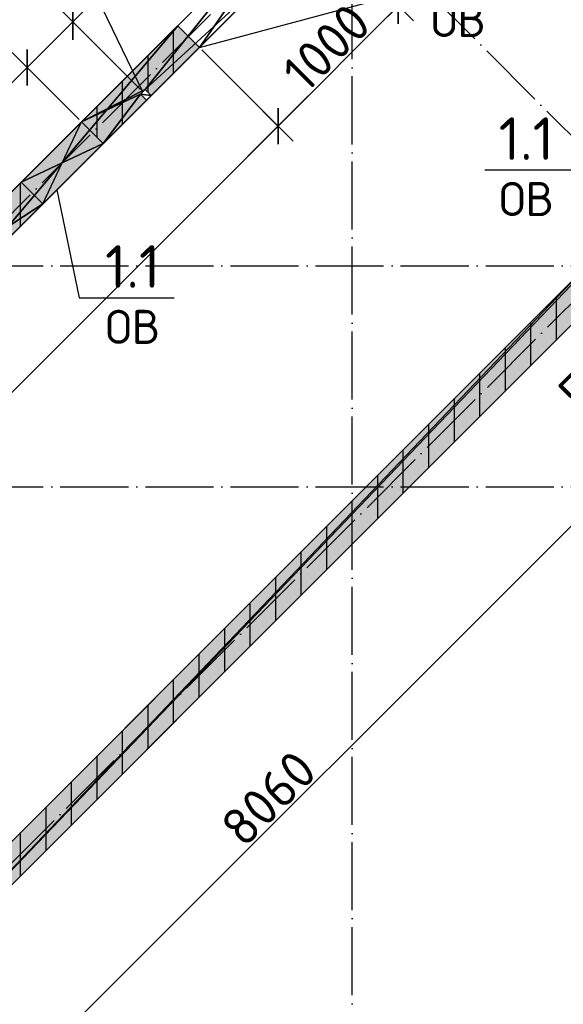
# Model space of a CAD drawing. Header units: millimetres. Extents: x 40580 to 559114, y -343730 to 81020.
# Tile 315 of 656: x 357478 to 360673, y -75956 to -70169. Entities that reach past the tile are written whole.
import ezdxf
from ezdxf.enums import TextEntityAlignment as Align

# ---------------------------------------------------------------- set-up
doc = ezdxf.new("R2010")
doc.units = ezdxf.units.MM
doc.linetypes.add('______11', pattern=[500, 400, -50, 0, -50])
doc.linetypes.add('______5', pattern=[1100, 800, -100, 100, -100])
for name, color, linetype in [('____________', 7, 'Continuous'), ('____________2D________', 7, 'Continuous'), ('_________________1_', 7, 'Continuous'), ('___________________', 253, '______5'), ('______________________', 7, 'Continuous'), ('_________________________0', 7, 'Continuous')]:
    doc.layers.add(name, color=color, linetype=linetype)
doc.styles.add('ISOCPEUR', font='isocpeur.ttf')

# ---------------------------------------------------------------- blocks, each defined once
blk = doc.blocks.new('ALL_ML_STRICH')
at = {"color": 0, "linetype": 'ByBlock', "lineweight": -2}
for p, q in [((0, -0.5), (0, 0.5)), ((-0.3, -0.3), (0.3, 0.3)), ((-1, 0), (0.5, 0))]:
    blk.add_line(p, q, dxfattribs=at)

msp = doc.modelspace()

# ---------------------------------------------------------------- hatches: boundary and pattern name
at = {"layer": '____________', "linetype": 'Continuous'}
h = msp.add_hatch(color=9, dxfattribs=at)
h.paths.add_polyline_path([(357006.8, -71858.7), (357614.9, -71250.6), (357487.7, -71123.3), (356879.6, -71731.4)])
h.paths.add_polyline_path([(358534.2, -70331.4), (358406.9, -70204.1), (357841.2, -70769.8), (357968.5, -70897.1), (358078.1, -70787.5), (358223.1, -70642.5), (358187.7, -70607.1), (358216, -70578.9), (358251.3, -70614.2)])
h.paths.add_polyline_path([(360316.1, -68549.5), (360669.6, -68195.9), (360542.4, -68068.6), (360188.8, -68422.2)])
h.paths.add_polyline_path([(360012, -68599), (359312, -69299), (359439.3, -69426.3), (359566.6, -69299), (359531.2, -69263.6), (359559.5, -69235.4), (359594.8, -69270.7), (360139.3, -68726.2)])
msp.add_hatch(color=9, dxfattribs=at).paths.add_polyline_path([(360796.9, -71632.5), (355394.6, -77034.7), (355521.9, -77162), (360924.2, -71759.7)])

# ---------------------------------------------------------------- linework, layer by layer
at = {"layer": '____________', "color": 7, "linetype": 'Continuous'}
msp.add_line((358534.2, -70331.4), (359500.1, -70072.6), dxfattribs=at)
at = {"layer": '____________', "color": 253, "linetype": '______5'}
for p, q in [((358233.2, -70596), (358233.2, -70377.8)), ((357933.2, -70861.7), (357933.2, -70677.8)), ((360633.2, -72050.8), (360633.2, -71796.2)), ((360333.2, -72350.8), (360333.2, -72096.2)), ((360033.2, -72650.8), (360033.2, -72396.2)), ((359733.2, -72950.8), (359733.2, -72696.2)), ((359433.2, -73250.8), (359433.2, -72996.2)), ((359133.2, -73550.8), (359133.2, -73296.2)), ((358833.2, -73850.8), (358833.2, -73596.2)), ((358533.2, -74150.8), (358533.2, -73896.2)), ((358233.2, -74450.8), (358233.2, -74196.2)), ((357933.2, -74750.8), (357933.2, -74496.2)), ((357633.2, -75050.8), (357633.2, -74796.2))]:
    msp.add_line(p, q, dxfattribs=at)
at = {"layer": '____________', "color": 253, "linetype": '______11'}
for p, q in [((360483.2, -72200.8), (360483.2, -71946.2)), ((360183.2, -72500.8), (360183.2, -72246.2)), ((359883.2, -72800.8), (359883.2, -72546.2)), ((359583.2, -73100.8), (359583.2, -72846.2)), ((359283.2, -73400.8), (359283.2, -73146.2)), ((358983.2, -73700.8), (358983.2, -73446.2)), ((358683.2, -74000.8), (358683.2, -73746.2)), ((358383.2, -74300.8), (358383.2, -74046.2)), ((358083.2, -74600.8), (358083.2, -74346.2)), ((357783.2, -74900.8), (357783.2, -74646.2)), ((357483.2, -75200.8), (357483.2, -74946.2))]:
    msp.add_line(p, q, dxfattribs=at)
for points in [[(358383.2, -70482.4), (358383.2, -70482.4), (358383.2, -70482.4), (358383.2, -70227.8)], [(358083.2, -70782.4), (358083.2, -70782.4), (358083.2, -70527.8)], [(357483.2, -71382.4), (357483.2, -71382.4), (357483.2, -71382.4), (357483.2, -71127.8)]]:
    msp.add_lwpolyline(points, dxfattribs=at)
at = {"layer": '____________', "color": 253, "linetype": '______5'}
msp.add_lwpolyline([(358533.2, -70332.4), (358533.2, -70332.4), (358533.2, -70332.4), (358533.2, -70330.3)], dxfattribs=at)
at = {"layer": '____________2D________', "color": 7, "linetype": 'Continuous'}
msp.add_line((358201.8, -70593), (357808, -69775.4), dxfattribs=at)
at = {"layer": '_________________1_', "color": 212, "linetype": 'Continuous'}
for p, q in [((357487.7, -71123.3), (357841.2, -70769.8)), ((357614.9, -71250.6), (357841.2, -70769.8)), ((357841.2, -70769.8), (357968.5, -70897.1)), ((357487.7, -71123.3), (357968.5, -70897.1)), ((357968.5, -70897.1), (357614.9, -71250.6)), ((357614.9, -71250.6), (357487.7, -71123.3))]:
    msp.add_line(p, q, dxfattribs=at)
at = {"layer": '_________________1_', "color": 6, "linetype": 'Continuous'}
for points in [[(357841.2, -71024.3), (357614.9, -70996.1), (357841.2, -70769.8)], [(357841.2, -71024.3), (357841.2, -70769.8), (357968.5, -70897.1)], [(357614.9, -71250.6), (357487.7, -71123.3), (357614.9, -70996.1)], [(357614.9, -71250.6), (357614.9, -70996.1), (357841.2, -71024.3)]]:
    msp.add_solid(points, dxfattribs=at)
at = {"layer": '___________________', "color": 253, "linetype": '______11'}
for p, q in [((362628.3, -72756.8), (355606.8, -65735.2)), ((344526.4, -84211.9), (362911.2, -65827.1)), ((359433.2, -89405.1), (359433.2, -66185.1)), ((346435.6, -86121.1), (364820.4, -67736.3)), ((338213.2, -71615.1), (367033.2, -71615.1)), ((338213.2, -72915.1), (367033.2, -72915.1))]:
    msp.add_line(p, q, dxfattribs=at)
at = {"layer": '______________________', "color": 7, "linetype": 'Continuous'}
for p, q in [((358638.8, -69332.9), (357790.3, -70181.4)), ((358996.7, -70793.9), (359703.8, -70086.8)), ((357790.3, -70181.4), (357521.6, -70450.1)), ((357521.6, -70450.1), (357168, -70803.7)), ((355439.9, -74350.6), (358996.7, -70793.9)), ((356168.3, -77695.2), (361867.5, -71996))]:
    msp.add_line(p, q, dxfattribs=at)
at = {"layer": '______________________', "color": 253, "linetype": 'Continuous'}
for p, q in [((358187.7, -70578.9), (357790.3, -70181.4)), ((358187.7, -70578.9), (357790.3, -70181.4)), ((358548.3, -70345.5), (358996.7, -70793.9)), ((358548.3, -70345.5), (358996.7, -70793.9)), ((357827.1, -70755.6), (357521.6, -70450.1)), ((357827.1, -70755.6), (357521.6, -70450.1))]:
    msp.add_line(p, q, dxfattribs=at)
at = {"layer": '_________________________0', "color": 7, "linetype": 'Continuous'}
for p, q in [((360771.3, -71052.8), (360211.3, -71052.8)), ((357696.3, -71169.3), (357827.2, -71804.2)), ((357827.2, -71804.2), (358387.2, -71804.2))]:
    msp.add_line(p, q, dxfattribs=at)

# ---------------------------------------------------------------- block references
at = {"layer": '______________________', "color": 7, "linetype": 'Continuous', "yscale": 250, "zscale": 250}
for p, xscale, rotation in [((359703.8, -70086.8), 250, 224.9999999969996), ((359703.8, -70086.8), 250.0000000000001, 44.99999999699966), ((357790.3, -70181.4), 250, 224.9999999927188), ((357790.3, -70181.4), 250, 44.99999999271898), ((357521.6, -70450.1), 250, 224.9999999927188), ((357521.6, -70450.1), 250, 44.99999999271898), ((358996.7, -70793.9), 250, 224.9999999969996), ((358996.7, -70793.9), 250.0000000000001, 44.99999999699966)]:
    msp.add_blockref('ALL_ML_STRICH', p, dxfattribs=dict(at, xscale=xscale, rotation=rotation))

# ---------------------------------------------------------------- texts
at = {"layer": '______________________', "color": 7, "style": 'ISOCPEUR'}
for s, p in [('1000', (359160.7, -70608.6)), ('500', (360781.5, -72490.2)), ('8060', (358797.3, -75045))]:
    msp.add_text(s, height=220, rotation=45, dxfattribs=at).set_placement(p)
at = {"layer": '_________________________0', "color": 7, "linetype": 'Continuous', "style": 'ISOCPEUR'}
for s, height, p, p2 in [('ОВ', 200, (359896, -70270.5), (360216, -70270.5)), ('1.1', 250, (360293.8, -70992.8), (360618.8, -70992.8)), ('ОВ', 200, (360296.3, -71322.8), (360616.3, -71322.8)), ('1.1', 250, (357979.7, -71744.2), (358304.7, -71744.2)), ('ОВ', 200, (357982.2, -72074.2), (358302.2, -72074.2))]:
    msp.add_text(s, height=height, dxfattribs=at).set_placement(p, p2, align=Align.FIT)

# ---------------------------------------------------------------- meshes
at = {"layer": '____________', "color": 7, "linetype": 'Continuous'}
mesh = msp.add_polyface(dxfattribs=at)
corners = [(357487.7, -71123.3, -650), (357841.2, -70769.8, -650), (357841.2, -70769.8, -350), (358958.5, -69652.6, -350), (358958.5, -69652.6, -650), (359312, -69299, -650), (359312, -69299, -350), (360012, -68599, -350), (360012, -68599, -550), (360188.8, -68422.2, -550), (360188.8, -68422.2, -350), (360542.4, -68068.6, -350), (360542.4, -68068.6, -3800), (359114, -69497, -3800), (359114, -69497, -1600), (358406.9, -70204.1, -1600), (358406.9, -70204.1, -3800), (356879.6, -71731.4, -3800), (356879.6, -71731.4, -350), (357487.7, -71123.3, -350)]
mesh.append_faces([[corners[k] for k in face] for face in [(9, 11, 14), (7, 14, 5)]], dxfattribs={"vtx0": -1, "vtx1": -1, "vtx2": -1, "color": 7})
mesh.append_faces([[corners[k] for k in face] for face in [(14, 7, 8), (15, 3, 4), (5, 14, 15)]], dxfattribs={"vtx0": -1, "vtx2": -1, "color": 7})
mesh.append_faces([[corners[k] for k in face] for face in [(8, 9, 14), (11, 12, 14), (4, 5, 15), (17, 18, 0), (16, 17, 0), (15, 16, 0), (0, 1, 15), (2, 3, 15), (1, 2, 15)]], dxfattribs={"vtx1": -1, "vtx2": -1, "color": 7})
mesh.append_faces([[corners[k] for k in face] for face in [(18, 19, 0), (12, 13, 14), (9, 10, 11), (5, 6, 7)]], dxfattribs={"vtx2": -1, "color": 7})
mesh = msp.add_polyface(dxfattribs=at)
corners = [(360316.1, -68549.5, -550), (360139.3, -68726.2, -550), (360139.3, -68726.2, -350), (359594.8, -69270.7, -350), (359594.8, -69270.7, -650), (359566.6, -69299, -650), (359566.6, -69299, -350), (359439.3, -69426.3, -350), (359439.3, -69426.3, -650), (359085.7, -69779.8, -650), (359085.7, -69779.8, -350), (358251.3, -70614.2, -350), (358251.3, -70614.2, -650), (358223.1, -70642.5, -650), (358223.1, -70642.5, -350), (357968.5, -70897.1, -350), (357968.5, -70897.1, -650), (357614.9, -71250.6, -650), (357614.9, -71250.6, -350), (357006.8, -71858.7, -350), (357006.8, -71858.7, -3800), (358534.2, -70331.4, -3800), (358534.2, -70331.4, -1600), (359241.3, -69624.3, -1600), (359241.3, -69624.3, -3800), (360669.6, -68195.9, -3800), (360669.6, -68195.9, -350), (360316.1, -68549.5, -350)]
mesh.append_faces([[corners[k] for k in face] for face in [(13, 16, 22), (17, 19, 22), (23, 5, 8), (9, 12, 23), (0, 4, 25)]], dxfattribs={"vtx0": -1, "vtx1": -1, "vtx2": -1, "color": 7})
mesh.append_faces([[corners[k] for k in face] for face in [(22, 12, 13), (12, 22, 23), (4, 24, 25), (5, 23, 24)]], dxfattribs={"vtx0": -1, "vtx2": -1, "color": 7})
mesh.append_faces([[corners[k] for k in face] for face in [(13, 14, 16), (16, 17, 22), (19, 20, 22), (5, 6, 8), (8, 9, 23), (9, 10, 12), (25, 26, 0), (0, 1, 4), (1, 2, 4), (4, 5, 24)]], dxfattribs={"vtx1": -1, "vtx2": -1, "color": 7})
mesh.append_faces([[corners[k] for k in face] for face in [(26, 27, 0), (14, 15, 16), (20, 21, 22), (17, 18, 19), (6, 7, 8), (10, 11, 12), (2, 3, 4)]], dxfattribs={"vtx2": -1, "color": 7})
mesh = msp.add_polyface(dxfattribs=at)
corners = [(358534.2, -70331.4, -1600), (358406.9, -70204.1, -1600), (359114, -69497, -1600), (359241.3, -69624.3, -1600)]
mesh.append_faces([[corners[k] for k in face] for face in [(1, 2, 0)]], dxfattribs={"vtx1": -1, "color": 7})
mesh.append_faces([[corners[k] for k in face] for face in [(2, 3, 0)]], dxfattribs={"vtx2": -1, "color": 7})
mesh = msp.add_polyface(dxfattribs=at)
corners = [(358216, -70578.9, -350), (358251.3, -70614.2, -350), (359085.7, -69779.8, -350), (358958.5, -69652.6, -350), (357841.2, -70769.8, -350), (357968.5, -70897.1, -350), (358223.1, -70642.5, -350), (358187.7, -70607.1, -350)]
mesh.append_faces([[corners[k] for k in face] for face in [(4, 5, 7), (7, 0, 4), (3, 4, 0), (2, 3, 0)]], dxfattribs={"vtx1": -1, "vtx2": -1, "color": 7})
mesh.append_faces([[corners[k] for k in face] for face in [(5, 6, 7), (0, 1, 2)]], dxfattribs={"vtx2": -1, "color": 7})
mesh = msp.add_polyface(dxfattribs=at)
corners = [(357006.8, -71858.7, -3800), (356879.6, -71731.4, -3800), (358406.9, -70204.1, -3800), (358534.2, -70331.4, -3800)]
mesh.append_faces([[corners[k] for k in face] for face in [(1, 2, 0)]], dxfattribs={"vtx1": -1, "color": 7})
mesh.append_faces([[corners[k] for k in face] for face in [(2, 3, 0)]], dxfattribs={"vtx2": -1, "color": 7})
mesh = msp.add_polyface(dxfattribs=at)
corners = [(358406.9, -70204.1, -1600), (358534.2, -70331.4, -1600), (358534.2, -70331.4, -3800), (358406.9, -70204.1, -3800)]
mesh.append_faces([[corners[k] for k in face] for face in [(1, 2, 0)]], dxfattribs={"vtx1": -1, "color": 7})
mesh.append_faces([[corners[k] for k in face] for face in [(2, 3, 0)]], dxfattribs={"vtx2": -1, "color": 7})
mesh = msp.add_polyface(dxfattribs=at)
corners = [(358187.7, -70607.1, -650), (358223.1, -70642.5, -650), (358251.3, -70614.2, -650), (358216, -70578.9, -650)]
mesh.append_faces([[corners[k] for k in face] for face in [(1, 2, 0)]], dxfattribs={"vtx1": -1, "color": 7})
mesh.append_faces([[corners[k] for k in face] for face in [(2, 3, 0)]], dxfattribs={"vtx2": -1, "color": 7})
mesh = msp.add_polyface(dxfattribs=at)
corners = [(358216, -70578.9, -350), (358187.7, -70607.1, -350), (358187.7, -70607.1, -650), (358216, -70578.9, -650)]
mesh.append_faces([[corners[k] for k in face] for face in [(1, 2, 0)]], dxfattribs={"vtx1": -1, "color": 7})
mesh.append_faces([[corners[k] for k in face] for face in [(2, 3, 0)]], dxfattribs={"vtx2": -1, "color": 7})
mesh = msp.add_polyface(dxfattribs=at)
corners = [(358251.3, -70614.2, -350), (358216, -70578.9, -350), (358216, -70578.9, -650), (358251.3, -70614.2, -650)]
mesh.append_faces([[corners[k] for k in face] for face in [(1, 2, 0)]], dxfattribs={"vtx1": -1, "color": 7})
mesh.append_faces([[corners[k] for k in face] for face in [(2, 3, 0)]], dxfattribs={"vtx2": -1, "color": 7})
mesh = msp.add_polyface(dxfattribs=at)
corners = [(358187.7, -70607.1, -350), (358223.1, -70642.5, -350), (358223.1, -70642.5, -650), (358187.7, -70607.1, -650)]
mesh.append_faces([[corners[k] for k in face] for face in [(1, 2, 0)]], dxfattribs={"vtx1": -1, "color": 7})
mesh.append_faces([[corners[k] for k in face] for face in [(2, 3, 0)]], dxfattribs={"vtx2": -1, "color": 7})
mesh = msp.add_polyface(dxfattribs=at)
corners = [(357968.5, -70897.1, -650), (357841.2, -70769.8, -650), (357487.7, -71123.3, -650), (357614.9, -71250.6, -650)]
mesh.append_faces([[corners[k] for k in face] for face in [(1, 2, 0)]], dxfattribs={"vtx1": -1, "color": 7})
mesh.append_faces([[corners[k] for k in face] for face in [(2, 3, 0)]], dxfattribs={"vtx2": -1, "color": 7})
mesh = msp.add_polyface(dxfattribs=at)
corners = [(357968.5, -70897.1, -350), (357841.2, -70769.8, -350), (357841.2, -70769.8, -650), (357968.5, -70897.1, -650)]
mesh.append_faces([[corners[k] for k in face] for face in [(1, 2, 0)]], dxfattribs={"vtx1": -1, "color": 7})
mesh.append_faces([[corners[k] for k in face] for face in [(2, 3, 0)]], dxfattribs={"vtx2": -1, "color": 7})
mesh = msp.add_polyface(dxfattribs=at)
corners = [(356879.6, -71731.4, -350), (357006.8, -71858.7, -350), (357614.9, -71250.6, -350), (357487.7, -71123.3, -350)]
mesh.append_faces([[corners[k] for k in face] for face in [(1, 2, 0)]], dxfattribs={"vtx1": -1, "color": 7})
mesh.append_faces([[corners[k] for k in face] for face in [(2, 3, 0)]], dxfattribs={"vtx2": -1, "color": 7})
mesh = msp.add_polyface(dxfattribs=at)
corners = [(357487.7, -71123.3, -350), (357614.9, -71250.6, -350), (357614.9, -71250.6, -650), (357487.7, -71123.3, -650)]
mesh.append_faces([[corners[k] for k in face] for face in [(1, 2, 0)]], dxfattribs={"vtx1": -1, "color": 7})
mesh.append_faces([[corners[k] for k in face] for face in [(2, 3, 0)]], dxfattribs={"vtx2": -1, "color": 7})
mesh = msp.add_polyface(dxfattribs=at)
corners = [(360796.9, -71632.5, -650), (361150.5, -71278.9, -650), (361150.5, -71278.9, -3800), (355394.6, -77034.7, -3800), (355394.6, -77034.7, -350), (360796.9, -71632.5, -350)]
mesh.append_faces([[corners[k] for k in face] for face in [(0, 2, 4)]], dxfattribs={"vtx0": -1, "vtx1": -1, "vtx2": -1, "color": 7})
mesh.append_faces([[corners[k] for k in face] for face in [(4, 5, 0), (2, 3, 4), (0, 1, 2)]], dxfattribs={"vtx2": -1, "color": 7})
mesh = msp.add_polyface(dxfattribs=at)
corners = [(361150.5, -71278.9, -3800), (361277.8, -71406.2, -3800), (355521.9, -77162, -3800), (355394.6, -77034.7, -3800)]
mesh.append_faces([[corners[k] for k in face] for face in [(1, 2, 0)]], dxfattribs={"vtx1": -1, "color": 7})
mesh.append_faces([[corners[k] for k in face] for face in [(2, 3, 0)]], dxfattribs={"vtx2": -1, "color": 7})
mesh = msp.add_polyface(dxfattribs=at)
corners = [(360924.2, -71759.7, -350), (355521.9, -77162, -350), (355521.9, -77162, -3800), (361277.8, -71406.2, -3800), (361277.8, -71406.2, -650), (360924.2, -71759.7, -650)]
mesh.append_faces([[corners[k] for k in face] for face in [(2, 3, 5), (1, 2, 5)]], dxfattribs={"vtx1": -1, "vtx2": -1, "color": 7})
mesh.append_faces([[corners[k] for k in face] for face in [(3, 4, 5), (5, 0, 1)]], dxfattribs={"vtx2": -1, "color": 7})
mesh = msp.add_polyface(dxfattribs=at)
corners = [(355521.9, -77162, -350), (360924.2, -71759.7, -350), (360796.9, -71632.5, -350), (355394.6, -77034.7, -350)]
mesh.append_faces([[corners[k] for k in face] for face in [(1, 2, 0)]], dxfattribs={"vtx1": -1, "color": 7})
mesh.append_faces([[corners[k] for k in face] for face in [(2, 3, 0)]], dxfattribs={"vtx2": -1, "color": 7})

doc.saveas('drawing.dxf')
